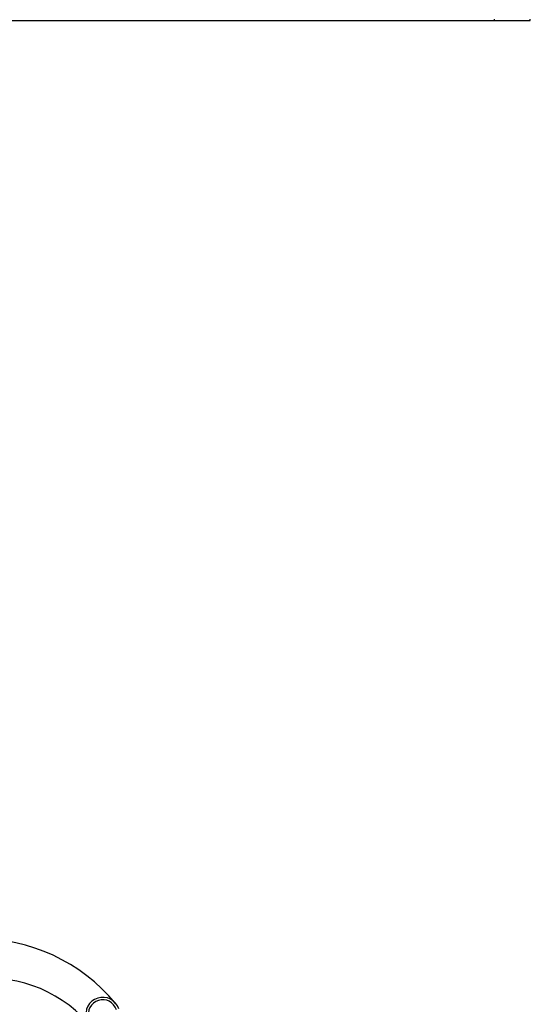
# Model space of a CAD drawing. Header units: inches. Extents: x 0 to 77643, y -44170 to 0.
# Tile 525 of 546: x 76598.13 to 76603.61, y -39757.85 to -39747.28. Entities that reach past the tile are written whole.
import ezdxf
from ezdxf.lldxf.tags import DXFTag

# ---------------------------------------------------------------- set-up
doc = ezdxf.new("R2010")
doc.units = ezdxf.units.IN
doc.header["$MEASUREMENT"] = 0
doc.layers.get('0').update_dxf_attribs({"lineweight": 0})
doc.layers.add('FAKRO LOFT LADDERS', color=7, linetype='Continuous')
tags = doc.linetypes.add('HIDDEN2', pattern=[4.7625, 3.175, -1.5875]).pattern_tags.tags
tags[6:7] = [DXFTag(74, 4), DXFTag(75, 0), DXFTag(340, '0'), DXFTag(46, 0.0), DXFTag(50, 0.0), DXFTag(44, 0.0), DXFTag(45, 0.0)]
tags[4:5] = [DXFTag(74, 4), DXFTag(75, 0), DXFTag(340, '0'), DXFTag(46, 0.0), DXFTag(50, 0.0), DXFTag(44, 0.0), DXFTag(45, 0.0)]

# ---------------------------------------------------------------- blocks, each defined once
blk = doc.blocks.new('A$C1F246084')
at = {"layer": 'FAKRO LOFT LADDERS', "color": 7, "linetype": 'Continuous'}
for p, q in [((61.7, 408.52), (239.3, 408.52)), ((239.3, 408.67), (239.3, 408.52)), ((239.3, 408.52), (243.8, 408.52)), ((243.8, 408.52), (243.8, 408.67))]:
    blk.add_line(p, q, dxfattribs=at)
at = {"layer": 'FAKRO LOFT LADDERS', "color": 7, "linetype": 'HIDDEN2'}
for centre, radius, start, end in [((174.61, 271.16), 22.5, 39.7672, 90.3488), ((176.11, 272.18), 16.5, 41.7987, 99.7425), ((190.3, 284.21), 2.1, 17.7474, 197.2099), ((190.3, 284.21), 1.8, 17.7474, 197.2099)]:
    blk.add_arc(centre, radius, start, end, dxfattribs=at)

msp = doc.modelspace()

# ---------------------------------------------------------------- block references
at = {"xscale": 0.08579999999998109, "yscale": 0.08579999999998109, "zscale": 0.08579999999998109}
msp.add_blockref('A$C1F246084', (76582.69603, -39782.34079), dxfattribs=at)

doc.saveas('drawing.dxf')
